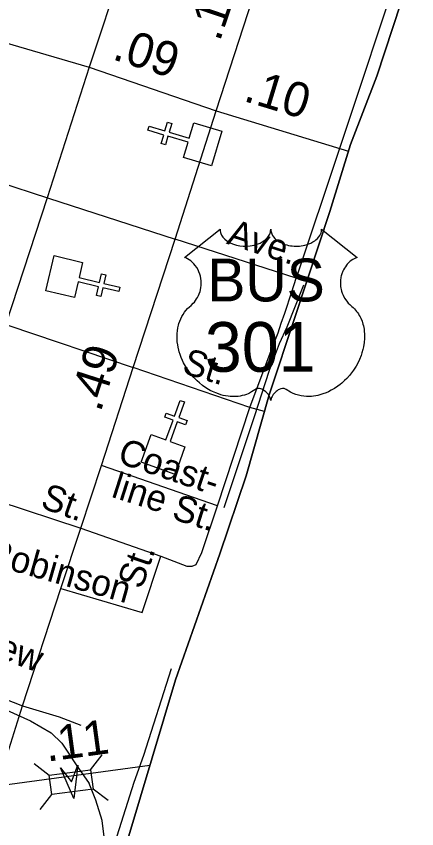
# Model space of a CAD drawing. Extents: x 2220236 to 2384410, y 720751 to 894131.
# Drawn here: x 2355376 to 2356828, y 797608 to 800551 of the extents above; entities that cross this region are included whole.
import ezdxf

# ---------------------------------------------------------------- set-up
doc = ezdxf.new("R2010")
doc.units = 0
doc.layers.add('Default', color=7, linetype='Continuous')

msp = doc.modelspace()

# ---------------------------------------------------------------- linework, layer by layer
at = {"layer": 'Default'}
for p, q in [((2355640.4, 800366.3), (2356100.5, 800208.6)), ((2356100.5, 800208.6), (2356580.8, 800062.4)), ((2355060.3, 800032.6), (2355493.1, 799891.3)), ((2355493.1, 799891.3), (2355952.2, 799743)), ((2356390.7, 799602.6), (2355952.2, 799743)), ((2356390.7, 799602.6), (2356430, 799591.7)), ((2355349.7, 799430.6), (2355800, 799278.3)), ((2356223.5, 799133.9), (2355800, 799278.3)), ((2356105.2, 798777.2), (2356223.5, 799133.9)), ((2356276, 799119.4), (2356223.5, 799133.9)), ((2356105.2, 798777.2), (2355685.7, 798924)), ((2355161.7, 798843.7), (2355610, 798696.7)), ((2355610, 798696.7), (2355900.2, 798595.7)), ((2355645.5, 797821.7), (2355687.5, 797876.4)), ((2355307.4, 797763.5), (2355860.9, 797838.6)), ((2355440.9, 797844.5), (2355495.6, 797802.4)), ((2355654.4, 797753.3), (2355709.1, 797711.3)), ((2355462.7, 797677.7), (2355504.8, 797732.4))]:
    msp.add_line(p, q, dxfattribs=at)
for points in [[(2350753.3, 801936.1), (2351199.9, 801789.4), (2351644.3, 801655.7), (2352307.5, 801440.5), (2352636.6, 801334.5), (2352967.8, 801226.6), (2353509.8, 801045), (2353991.4, 800899), (2354453.2, 800746.6), (2354780.3, 800634.5), (2355205.4, 800493.5), (2355640.4, 800366.3)], [(2356828.3, 801255), (2356776.3, 800758.4), (2356548.6, 800072.1), (2356390.7, 799602.6)], [(2355867.9, 801058.1), (2355759.7, 800727.7), (2355640.4, 800366.3)], [(2356100.5, 800208.6), (2356216.4, 800564.5), (2356330.7, 800901.4)], [(2355741.4, 797441.3), (2355954, 798148.2), (2356114.5, 798603.3), (2356209.4, 798886.4), (2356293, 799179.1), (2356388.9, 799467), (2356513.3, 799844.2), (2356588.3, 800086.4), (2356683.2, 800333.5), (2356770.6, 800597.6)], [(2356770.6, 800597.6), (2356683.2, 800333.5), (2356588.3, 800086.4), (2356513.3, 799844.2), (2356388.9, 799467), (2356293, 799179.1), (2356209.4, 798886.4), (2356114.5, 798603.3), (2355954, 798148.2), (2355741.4, 797441.3)], [(2355640.4, 800366.3), (2355488, 799893.1), (2355338.3, 799435.5), (2355305.5, 799338.2), (2355150.4, 798850.5), (2355052.6, 798551.2), (2354950.9, 798233.4), (2354894.7, 798064), (2354862.6, 797965.7), (2354848.1, 797911.6), (2354837.1, 797833.4), (2354831.6, 797786.3), (2354830.8, 797679)], [(2355307.4, 797763.5), (2355398.2, 798053.9), (2355537.4, 798478.9), (2355610, 798696.7), (2355685.7, 798924), (2355800, 799278.3), (2355952.2, 799743), (2356100.5, 800208.6)], [(2356223.5, 799133.9), (2356300, 799339.8), (2356326, 799403.7), (2356336.3, 799439.2), (2356349.8, 799475.9), (2356374.9, 799552.1), (2356390.7, 799602.6)], [(2356130.3, 798771.4), (2356240.3, 799100.7), (2356294.2, 799269.1), (2356331.1, 799365.7), (2356358.3, 799426), (2356418.5, 799578.6)], [(2355900.2, 798595.7), (2355994.8, 798559.4), (2356013.7, 798559.4), (2356027.9, 798565.7), (2356048.4, 798608.3), (2356105.2, 798777.2)], [(2355537.4, 798478.9), (2355832.1, 798391.3), (2355900.2, 798595.7)], [(2354956.1, 798222.3), (2355206.2, 798128.4), (2355398.2, 798053.9)], [(2355937.4, 798187.3), (2355837.2, 797874.1), (2355802.3, 797775.8), (2355694.5, 797436.7)], [(2355128.5, 798123.5), (2355228.9, 798084.8), (2355341.4, 798038.1), (2355427.9, 797999.3), (2355502.3, 797956.1), (2355540.8, 797918.6), (2355593.7, 797839.4), (2355640.4, 797771.8)], [(2355398.2, 798053.9), (2355532.2, 798013.7), (2355609.6, 797983.9)], [(2355694.5, 797436.7), (2355699.3, 797540.7), (2355688.1, 797638.5), (2355665.1, 797712.2), (2355640.4, 797771.8)]]:
    msp.add_lwpolyline(points, dxfattribs=at)
for points in [[(2355982.5, 800039.5), (2355998.8, 800094.1), (2355925.9, 800116), (2355916.7, 800085.3), (2355901.4, 800089.9), (2355910.6, 800120.6), (2355853, 800137.9), (2355857.6, 800153.2), (2355915.2, 800135.9), (2355924.4, 800166.6), (2355939.7, 800162), (2355930.5, 800131.3), (2356003.4, 800109.4), (2356020.1, 800164.6), (2356122, 800134), (2356084.5, 800008.9)], [(2356115.1, 799779.4), (2356115.4, 799774), (2356116.7, 799767.7), (2356117.7, 799764.5), (2356120.6, 799758.2), (2356125.5, 799750.9), (2356132.3, 799743.6), (2356140, 799737.3), (2356145.1, 799734), (2356153.9, 799729.3), (2356163.8, 799725.1), (2356174.9, 799721.9), (2356186.2, 799719.6), (2356198.6, 799718.3), (2356210.9, 799718), (2356224.1, 799719), (2356238.6, 799721.8), (2356245.4, 799723.6), (2356252.9, 799726.2), (2356259.9, 799729.1), (2356267.6, 799733.2), (2356273.7, 799737.1), (2356278.6, 799740.6), (2356285.4, 799747.1), (2356290.8, 799753.9), (2356293.1, 799757.7), (2356295.1, 799761.4), (2356297.8, 799769.1), (2356298.5, 799772.5), (2356299.1, 799779.6), (2356299.5, 799773.7), (2356300.1, 799769.9), (2356301.1, 799766.3), (2356302.6, 799762.4), (2356305.4, 799756.9), (2356308.4, 799752.4), (2356314.1, 799745.6), (2356317.7, 799742.3), (2356321, 799739.6), (2356329.7, 799733.6), (2356339.9, 799728.4), (2356344.9, 799726.2), (2356350.1, 799724.4), (2356356.6, 799722.4), (2356363.4, 799720.9), (2356370.1, 799719.7), (2356376.9, 799718.7), (2356383.9, 799718.2), (2356389.6, 799718), (2356396.6, 799718.1), (2356403, 799718.5), (2356409.6, 799719.3), (2356416.9, 799720.5), (2356422.8, 799721.8), (2356430.5, 799723.8), (2356437.5, 799726.3), (2356443.7, 799729), (2356451.6, 799733.2), (2356458.1, 799737.2), (2356462.8, 799741), (2356468.4, 799746.2), (2356473.7, 799752.3), (2356476.9, 799756.8), (2356479.1, 799761.4), (2356481.1, 799766.3), (2356482.4, 799771.5), (2356483, 799775.9), (2356483.1, 799779.8), (2356611.7, 799677.3), (2356608.7, 799676.2), (2356601.7, 799672.8), (2356596.1, 799669.5), (2356587.3, 799663.3), (2356583.5, 799659.8), (2356579.7, 799656.3), (2356576.2, 799652.5), (2356573.1, 799648.9), (2356569.4, 799643.7), (2356566.1, 799638.6), (2356562.8, 799632.9), (2356560.4, 799627.9), (2356556.5, 799617.6), (2356554.6, 799611), (2356553.3, 799605.5), (2356551.8, 799594), (2356551.4, 799588.6), (2356551.4, 799583.2), (2356551.7, 799577.5), (2356552.3, 799572), (2356553.3, 799566.3), (2356554.2, 799561.3), (2356555.8, 799555.1), (2356558, 799548), (2356560.9, 799541.1), (2356566.7, 799529.9), (2356574.3, 799518.5), (2356579.7, 799512.1), (2356585, 799506.6), (2356592.9, 799500), (2356597.2, 799496.2), (2356602.2, 799491.2), (2356610.2, 799481.9), (2356613.5, 799477.5), (2356616.8, 799472.5), (2356619.8, 799467.4), (2356622.9, 799462), (2356625.3, 799457.2), (2356629.8, 799446.2), (2356633.1, 799435.4), (2356634.6, 799429.8), (2356637, 799417.2), (2356637.9, 799411), (2356638.9, 799398.7), (2356639, 799383.8), (2356637.8, 799369.6), (2356635.2, 799353.1), (2356633, 799343.3), (2356629.6, 799331.8), (2356626.3, 799321.8), (2356620.4, 799307.2), (2356615.2, 799296.5), (2356608.5, 799284.1), (2356603.8, 799276.6), (2356598.4, 799268.5), (2356591.7, 799259.2), (2356583.8, 799249.4), (2356574.3, 799238.9), (2356566.6, 799231.3), (2356556.6, 799222.3), (2356550.5, 799217.3), (2356541.9, 799210.7), (2356530, 799202.8), (2356518.3, 799196.1), (2356508.4, 799191), (2356499.6, 799187.2), (2356488.2, 799182.9), (2356469.2, 799177.6), (2356462.3, 799176.2), (2356454.1, 799175), (2356446.4, 799174.2), (2356439, 799173.7), (2356428.9, 799173.7), (2356419, 799174.5), (2356409.6, 799175.9), (2356399.8, 799177.9), (2356389.5, 799181), (2356380.2, 799184.6), (2356370.8, 799189.2), (2356354.9, 799199.3), (2356350.3, 799201.7), (2356347.7, 799202.4), (2356341.6, 799202.7), (2356335.8, 799201.5), (2356329.9, 799199.1), (2356326.3, 799197.2), (2356321.5, 799194.1), (2356317.9, 799191.2), (2356313.5, 799187), (2356310.5, 799183.5), (2356308.1, 799180.8), (2356303.7, 799173.7), (2356302.1, 799170.4), (2356300.4, 799166.1), (2356298.9, 799159.7), (2356296.9, 799167.7), (2356294.5, 799173.1), (2356291.8, 799177.6), (2356289, 799181.6), (2356284.5, 799186.8), (2356280.5, 799190.7), (2356275.6, 799194.6), (2356270.4, 799197.8), (2356266.3, 799199.9), (2356262.5, 799201.3), (2356257.9, 799202.5), (2356254.1, 799202.8), (2356251, 799202.7), (2356246.7, 799201.7), (2356240.9, 799197.5), (2356235.3, 799193.7), (2356229.3, 799190), (2356222.2, 799186.2), (2356217, 799183.8), (2356210.7, 799181.3), (2356203.4, 799178.9), (2356195.5, 799176.9), (2356187.4, 799175.3), (2356180.3, 799174.1), (2356172.6, 799173.4), (2356165.7, 799173.2), (2356158.5, 799173.3), (2356151.7, 799173.8), (2356143.9, 799174.5), (2356134.2, 799175.9), (2356126.1, 799177.8), (2356117.6, 799180), (2356108.9, 799182.8), (2356099.6, 799186.4), (2356087.9, 799191.4), (2356079.7, 799195.6), (2356066.9, 799203), (2356051.9, 799213.4), (2356040.5, 799222.6), (2356032.2, 799230.1), (2356020, 799242.6), (2356012.8, 799250.7), (2356001.5, 799265.3), (2355994.3, 799275.9), (2355989.6, 799283.6), (2355982.8, 799296.1), (2355979, 799303.9), (2355974.2, 799315.3), (2355970.3, 799325.7), (2355967.1, 799335.6), (2355965.4, 799341.9), (2355963, 799352.9), (2355961.5, 799360.7), (2355960.1, 799371.5), (2355959.3, 799382.8), (2355959.1, 799393.2), (2355959.4, 799401.9), (2355960.4, 799412), (2355962.1, 799422.7), (2355964.1, 799431.9), (2355966, 799438.5), (2355968.7, 799446.5), (2355972.3, 799455.4), (2355976.6, 799463.9), (2355980.7, 799471), (2355985.8, 799478.6), (2355990.8, 799485.1), (2355997.3, 799492.2), (2356004.2, 799498.7), (2356010.4, 799503.8), (2356017.9, 799511.1), (2356021.8, 799515.5), (2356026.4, 799521.7), (2356030.1, 799527.4), (2356033.1, 799532.5), (2356037, 799540), (2356039.4, 799545.6), (2356042.3, 799554.3), (2356043.8, 799560.4), (2356045.3, 799568.2), (2356046.3, 799575.6), (2356046.7, 799584.8), (2356046.5, 799592.4), (2356045.5, 799601.2), (2356043.8, 799609.8), (2356041.8, 799617.2), (2356038.6, 799625.7), (2356035.7, 799631.9), (2356030.8, 799640.4), (2356025.3, 799648.2), (2356019.6, 799654.6), (2356013.9, 799660.3), (2356008.5, 799664.5), (2356003.3, 799668.3), (2355996.7, 799672.2), (2355990.4, 799675.3), (2355986.5, 799676.9)], [(2355616.7, 799659.4), (2355603.7, 799604), (2355677.8, 799586.5), (2355685.2, 799617.6), (2355700.7, 799614), (2355693.4, 799582.8), (2355751.9, 799569), (2355748.2, 799553.4), (2355689.7, 799567.2), (2355682.3, 799536.1), (2355666.8, 799539.8), (2355674.1, 799570.9), (2355600, 799588.4), (2355586.7, 799532.3), (2355483.1, 799556.7), (2355513, 799683.8)], [(2355865.1, 799035.6), (2355918.7, 799016.3), (2355944.6, 799087.9), (2355914.5, 799098.8), (2355919.9, 799113.8), (2355950, 799102.9), (2355970.4, 799159.5), (2355985.5, 799154), (2355965.1, 799097.5), (2355995.2, 799086.6), (2355989.7, 799071.6), (2355959.6, 799082.5), (2355933.7, 799010.9), (2355987.9, 798991.2), (2355951.7, 798891), (2355828.9, 798935.4)], [(2355495.6, 797802.4), (2355645.4, 797822), (2355654.6, 797752), (2355504.8, 797732.4)], [(2355599.4, 797838.7), (2355585.3, 797717.6), (2355537, 797829.5), (2355576.4, 797777.9)]]:
    msp.add_lwpolyline(points, close=True, dxfattribs=at)

# ---------------------------------------------------------------- texts
for s, height, rotation, p in [('.14', 125, 71.2549, (2356113.4, 800455.5)), ('.09', 125, 342.2372, (2355720.4, 800396)), ('.10', 125, 343.0697, (2356196, 800244.9)), ('Ave.', 95, 341.9943, (2356135.6, 799727.7)), ('.49', 125, 72.113, (2355681.2, 799113.7)), ('St.', 95, 342.5929, (2355973.4, 799259.9)), ('Coast-', 95, 341.3363, (2355739, 798935.1)), ('line', 95, 342.2542, (2355716.9, 798811)), ('St.', 95, 340.3894, (2355459.7, 798772.3)), ('St.', 95, 342.2542, (2355936.1, 798731.6)), ('Robinson', 95, 344.1078, (2355259.3, 798571.3)), ('St.', 95, 71.0855, (2355831.2, 798472.5)), ('Andrew', 95, 340.0417, (2355047.6, 798321.2)), ('.11', 125, 7.7247, (2355487.7, 797851))]:
    msp.add_text(s, height=height, rotation=rotation, dxfattribs=at).set_placement(p)
for s, height, p in [('BUS', 155, (2356068.7, 799518)), ('301', 180, (2356059.9, 799263.2))]:
    msp.add_text(s, height=height, dxfattribs=at).set_placement(p)

doc.saveas('drawing.dxf')
